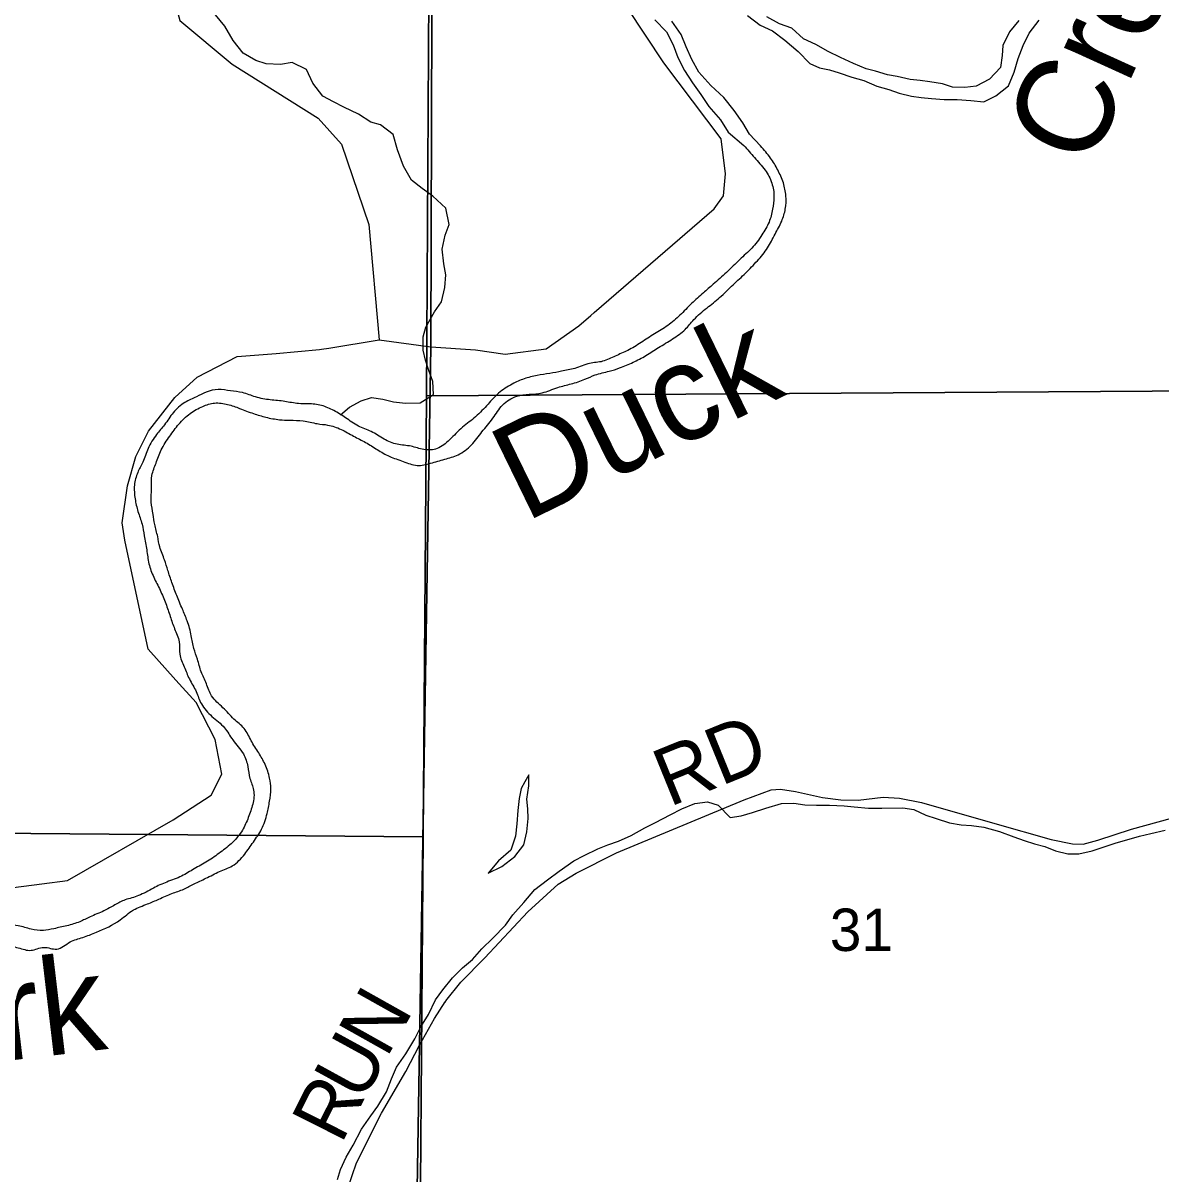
# Model space of a CAD drawing. Extents: x 2043100 to 2470832, y 443715 to 810583.
# Drawn here: x 2288721 to 2294648, y 588569 to 594559 of the extents above; entities that cross this region are included whole.
import ezdxf

# ---------------------------------------------------------------- set-up
doc = ezdxf.new("R2010")
doc.units = 0
for name, color, linetype in [('GM_X_Major_River', 7, 'Continuous'), ('GM_X_Major_River_Text', 7, 'Continuous'), ('GM_X_Minor_Lake', 7, 'Continuous'), ('GM_X_Minor_River', 7, 'Continuous'), ('GM_X_Section', 7, 'Continuous'), ('GM_X_Section_Text', 7, 'Continuous'), ('GM_X_State_Route', 7, 'Continuous'), ('GM_X_Township', 7, 'Continuous'), ('GM_X_Township_Road', 7, 'Continuous'), ('GM_X_Township_Road_Text', 7, 'Continuous')]:
    doc.layers.add(name, color=color, linetype=linetype)

msp = doc.modelspace()

# ---------------------------------------------------------------- linework, layer by layer
at = {"layer": 'GM_X_Major_River'}
for points in [[(2292495.1, 594598.7), (2292559.6, 594547.3), (2292623.9, 594518), (2292688.3, 594470.6), (2292758.9, 594411.3), (2292819.6, 594347.8), (2292869.8, 594326.3), (2292921.8, 594314.9), (2292971.9, 594299.4), (2293038.1, 594278.1), (2293100.2, 594260.7), (2293168.5, 594231.4), (2293230.6, 594214), (2293284.8, 594194.6), (2293348.9, 594179.2), (2293398.9, 594171.8), (2293452.9, 594166.3), (2293518.9, 594161), (2293586.9, 594161.8), (2293656.8, 594156.5), (2293724.9, 594149.2), (2293788.5, 594179.9), (2293853.8, 594232.7), (2293883, 594303.1), (2293904.2, 594375.4), (2293929.5, 594441.7), (2293960.7, 594506.2), (2294013.9, 594574.8)], [(2293820.1, 594390.5), (2293812.8, 594328.4), (2293755.5, 594267.7), (2293686, 594230.9), (2293626.1, 594224.2), (2293562.2, 594225.6), (2293510, 594243), (2293444, 594252.4), (2293394, 594259.8), (2293342, 594265.3), (2293273.9, 594280.6), (2293223.8, 594290.1), (2293161.7, 594309.4), (2293111.6, 594320.9), (2293047.3, 594348.3), (2292979.1, 594379.6), (2292914.8, 594410.9), (2292850.4, 594448.3), (2292786.2, 594477.7), (2292725.6, 594533.1), (2292661.5, 594554.4), (2292595.1, 594591.8)], [(2292011.8, 594575.6), (2292072.5, 594514.1), (2292107.2, 594446.4), (2292131.9, 594380.6), (2292166.6, 594312.9), (2292207.2, 594247.2), (2292251.9, 594187.6), (2292292.5, 594124), (2292353.2, 594054.5), (2292393.8, 593991.1), (2292475.4, 593922.2)], [(2292561.6, 593919.7), (2292504.6, 593980.6), (2292469.3, 594039.8), (2292424.6, 594103.4), (2292371.9, 594170.9), (2292303.3, 594234.2), (2292240.6, 594303.7), (2292203.9, 594369.3), (2292175.2, 594435.1), (2292148.6, 594498.9), (2292099.8, 594568.5)], [(2293908.1, 594571.7), (2293858.8, 594513.1), (2293823.6, 594442.6), (2293820.1, 594390.5)]]:
    msp.add_lwpolyline(points, dxfattribs=at)
for points in [[(2292475.4, 593922.2), (2292530.6, 593859), (2292585.8, 593793.8), (2292621, 593726.2), (2292632.3, 593654.2), (2292625.4, 593589.9), (2292606.5, 593523.4), (2292569.6, 593456.6), (2292516.7, 593387.5), (2292453.7, 593328.3), (2292384.8, 593260.9), (2292315.7, 593199.5), (2292264.4, 593154.5), (2292203.3, 593099.3), (2292142.3, 593038.1), (2292079.1, 592984.9), (2292009.8, 592941.5), (2291940.5, 592896.2), (2291871.1, 592854.9), (2291805.5, 592825.7), (2291739.9, 592798.5), (2291672, 592787.3), (2291594.3, 592761.9), (2291526.5, 592746.7), (2291464.6, 592735.6), (2291398.7, 592724.4), (2291330.9, 592707.2), (2291269.3, 592680), (2291198, 592632.7), (2291142.9, 592575.6), (2291078, 592510.3), (2291010.8, 592455), (2290941.9, 592389.6), (2290878.5, 592344.4), (2290808.5, 592339.2), (2290742.2, 592356.1), (2290669.9, 592366.8), (2290601.3, 592393.7), (2290534.5, 592432.7), (2290467.9, 592461.6), (2290401.1, 592504.6), (2290340.4, 592541.6), (2290275.8, 592568.6), (2290205.5, 592577.4), (2290155.4, 592578.5), (2290085.2, 592589.3), (2290008.9, 592598), (2289932.5, 592612.7), (2289864, 592635.6), (2289801.8, 592644.6), (2289737.6, 592651.5), (2289675.7, 592638.4), (2289624.1, 592613.4), (2289564.5, 592584.3), (2289503.3, 592531.1), (2289458.4, 592468.2), (2289417.2, 592417.3), (2289372.4, 592344.3), (2289345.6, 592273.7), (2289318.5, 592219.1), (2289301.6, 592154.6), (2289304.9, 592082.5), (2289320, 592016.6), (2289341.2, 591950.8), (2289352.3, 591890.8), (2289365.6, 591816.8), (2289376.8, 591744.8), (2289402.1, 591675.1), (2289435.3, 591607.5), (2289464.6, 591537.8), (2289487.8, 591470), (2289510.9, 591406.2), (2289534.1, 591338.5), (2289537.3, 591274.3), (2289560.4, 591208.6), (2289587.6, 591144.9), (2289622.8, 591079.3), (2289649.9, 591015.6), (2289705.1, 590950.4), (2289770.2, 590891.3), (2289813.4, 590827.9), (2289868.8, 590754.7), (2289891.9, 590688.9), (2289903, 590626.9), (2289922.1, 590567.1), (2289917.4, 590492.8), (2289894.6, 590424.3), (2289863.7, 590357.6), (2289812.7, 590294.5), (2289749.5, 590243.3), (2289682.2, 590196), (2289612.8, 590156.7), (2289547.4, 590119.4), (2289469.8, 590088), (2289400.2, 590056.7), (2289322.8, 590017.3), (2289253.1, 589996)], [(2289429.3, 589999.1), (2289496.9, 590028.3), (2289558.6, 590051.5), (2289612.2, 590078.5), (2289673.7, 590107.6), (2289745.2, 590142.9), (2289810.8, 590172.1), (2289875.8, 590233.4), (2289920.8, 590296.4), (2289963.7, 590363.3), (2289992.4, 590444), (2290005.2, 590508.4), (2290012.1, 590574.7), (2290005.2, 590628.7), (2289981.9, 590700.5), (2289948.8, 590760.1), (2289909.6, 590823.6), (2289872.5, 590887.1), (2289819.5, 590936.3), (2289762.4, 590995.5), (2289703.3, 591056.6), (2289676.1, 591120.3), (2289649, 591182), (2289629.8, 591247.9), (2289610.9, 591303.7), (2289597.7, 591369.6), (2289576.3, 591447.5), (2289551.2, 591509.2), (2289521.9, 591578.9), (2289496.7, 591646.6), (2289475.6, 591710.4), (2289458.6, 591764.3), (2289433.4, 591832), (2289422.5, 591886), (2289407.3, 591949.9), (2289398.4, 592001.9), (2289389.3, 592065.9), (2289390, 592138.1), (2289392.9, 592204.3), (2289413.8, 592268.9), (2289440.6, 592337.5), (2289485.4, 592408.5), (2289532.4, 592471.4), (2289591.5, 592526.6), (2289657, 592563.8), (2289718.8, 592581), (2289787, 592574.1), (2289849.4, 592553.2), (2289922, 592526.3), (2289986.4, 592507.4), (2290056.8, 592494.6), (2290110.9, 592491.5), (2290181, 592488.7), (2290253.4, 592473.9), (2290307.6, 592466.8), (2290378.1, 592444), (2290442.8, 592409), (2290505.5, 592376), (2290566.2, 592339), (2290628.9, 592304), (2290701.5, 592277.2), (2290773.9, 592256.3), (2290843.8, 592267.6), (2290917.6, 592288.9), (2290987.3, 592312.2), (2291056.5, 592363.5), (2291111.4, 592430.7), (2291168.2, 592501.8), (2291219.1, 592570.9), (2291292.4, 592616.3), (2291424.3, 592634.6), (2291505.9, 592662.1), (2291575.7, 592681.3), (2291647.4, 592704.7), (2291701.1, 592727.6), (2291774.8, 592747), (2291828.6, 592763.9), (2291898.2, 592793.2), (2291965.7, 592828.5), (2292031.1, 592869.7), (2292104.4, 592915.1), (2292169.6, 592964.4), (2292214.8, 593015.3), (2292283.8, 593076.7), (2292349, 593129.9), (2292419.9, 593197.3), (2292484.9, 593258.6), (2292545.9, 593321.8), (2292598.8, 593388.9), (2292637.7, 593459.8), (2292672.5, 593528.6), (2292691.4, 593591.1), (2292694.3, 593659.3), (2292681.1, 593727.2), (2292651.8, 593794.9), (2292614.7, 593856.4), (2292561.6, 593919.7)], [(2289253.1, 589996), (2289199.5, 589969), (2289141.9, 589937.9), (2289070.4, 589906.6), (2289016.7, 589881.6), (2288949, 589860.4), (2288881.2, 589845.2), (2288827.3, 589836.2), (2288763, 589843.1), (2288696.7, 589860), (2288646.5, 589863.2), (2288588.4, 589864.2), (2288526, 589883.2), (2288465.7, 589894.1), (2288407.5, 589901.1), (2288339.1, 589920), (2288268.6, 589942.9), (2288200.5, 589945.7), (2288136.1, 589958.6), (2288085.7, 589977.8), (2287952.3, 590051.7), (2287899.2, 590108.9), (2287859.9, 590178.4), (2287824.7, 590244), (2287787.5, 590311.5), (2287768.3, 590381.4), (2287725, 590448.8), (2287683.7, 590520.3), (2287662.6, 590584.1), (2287633.4, 590647.8), (2287606.2, 590717.5), (2287575, 590785.1), (2287533.8, 590848.6), (2287478.5, 590917.8), (2287429.3, 590985.1), (2287366, 591052.2), (2287313.1, 591099.4), (2287257.9, 591166.6), (2287191, 591213.6), (2287124.3, 591248.5), (2287055.7, 591273.4), (2286991.2, 591300.4), (2286916.7, 591323.2), (2286864.3, 591340.3), (2286792.2, 591337), (2286738.3, 591328.1), (2286666.6, 591308.8), (2286605.4, 591257.6), (2286537.8, 591224.3), (2286474.3, 591191.2), (2286421.5, 591122), (2286402.3, 591071.6), (2286389.5, 591003.2), (2286390.6, 590937), (2286397.8, 590869), (2286401, 590802.8), (2286404.2, 590734.7), (2286407.3, 590668.6), (2286406.4, 590604.4), (2286407.8, 590528.2), (2286404.9, 590460), (2286412.1, 590393.9), (2286423.4, 590322), (2286422.6, 590253.8), (2286419.7, 590189.5), (2286422.5, 590139.4), (2286415.7, 590073.2), (2286414.8, 590007), (2286402, 589936.6), (2286379.8, 589835.9), (2286367, 589765.5), (2286334.2, 589690.7), (2286311.2, 589634.2), (2286270.3, 589565.3), (2286235.2, 589510.5), (2286206.1, 589455.9), (2286164.9, 589405), (2286114, 589340), (2286073.1, 589275.1), (2286038, 589220.3), (2285977.1, 589149.1), (2285924.3, 589076), (2285851.4, 589006.6), (2285790.4, 588945.3), (2285733.3, 588892.2), (2285686.3, 588825.2), (2285639.2, 588772.3), (2285570.2, 588706.9), (2285509.2, 588647.7), (2285444.3, 588580.4)], [(2285417.4, 588451.6), (2286126.8, 589179.8), (2286173.7, 589250.8), (2286216.5, 589317.7), (2286257.3, 589390.6), (2286304.2, 589461.6), (2286341.2, 589518.4), (2286384.1, 589587.3), (2286442.2, 589700.6), (2286474.9, 589777.4), (2286482, 589829.7), (2286500.8, 589900.2), (2286513.5, 589976.6), (2286514.6, 590030.8), (2286515.7, 590080.9), (2286508.8, 590132.9), (2286511.7, 590195.1), (2286514.8, 590247.3), (2286503.5, 590319.3), (2286502.5, 590377.5), (2286505.6, 590427.7), (2286500.5, 590495.8), (2286487.2, 590565.7), (2286482.2, 590621.8), (2286477.3, 590675.8), (2286468.3, 590731.8), (2286461.1, 590799.9), (2286469.7, 590882.2), (2286476.4, 590956.6), (2286483.3, 591018.8), (2286516.1, 591093.6), (2286567.1, 591152.7), (2286628.5, 591191.8), (2286696.4, 591205), (2286764.3, 591214.2), (2286822.3, 591223.2), (2286882.2, 591230.3), (2286932.4, 591227.2), (2286996.5, 591222.3), (2287073.1, 591197.5), (2287141.9, 591154.6), (2287211, 591099.7), (2287266, 591044.5), (2287321.3, 590975.2), (2287376.6, 590904), (2287413.8, 590840.5), (2287473.1, 590769.3), (2287514.4, 590697.8), (2287555.6, 590632.4), (2287597.1, 590548.9), (2287634.2, 590489.3), (2287653.1, 590437.5), (2287656.1, 590381.4), (2287689.3, 590313.8), (2287728.5, 590250.3), (2287751.7, 590180.5), (2287777, 590110.8), (2287810.2, 590045.2), (2287873.3, 589984.1), (2287938, 589951.2), (2288008.8, 589910.3), (2288059.2, 589889.1), (2288192.6, 589823.2), (2288260.8, 589818.4), (2288315, 589811.3), (2288389.3, 589800.6), (2288451.4, 589795.6), (2288515.4, 589802.8), (2288577.5, 589799.8), (2288628.1, 589768.6), (2288696.6, 589745.7), (2288763, 589732.8), (2288828.8, 589748), (2288897, 589739.2), (2288966.5, 589776.5), (2289032.2, 589799.7), (2289103.8, 589827), (2289226.9, 589891.3), (2289296.1, 589942.6), (2289369.6, 589974), (2289429.3, 589999.1)]]:
    msp.add_spline(points, degree=3, dxfattribs=at)
at = {"layer": 'GM_X_Minor_Lake'}
for points in [[(2291143.7, 590133.7), (2291215.3, 590168.7), (2291282.8, 590221.7), (2291330, 590282.5), (2291345.2, 590348.8), (2291352.3, 590419.1), (2291349.6, 590469.2), (2291345, 590519.2), (2291356.1, 590589.6), (2291355.3, 590645.7), (2291335.4, 590609.7)], [(2291335.4, 590609.7), (2291316.2, 590575), (2291304.9, 590522.7), (2291297.7, 590460.5), (2291292.6, 590390.2), (2291285.4, 590326), (2291262.3, 590253.5), (2291196.9, 590198.5), (2291143.7, 590133.7)]]:
    msp.add_lwpolyline(points, dxfattribs=at)
at = {"layer": 'GM_X_Minor_River'}
for points in [[(2290672.2, 593899.8), (2290649.6, 593978.4), (2290583.3, 594030.1), (2290533.2, 594043.8), (2290469, 594085.4), (2290392.8, 594120.9), (2290338.7, 594148.6), (2290282.5, 594178.3), (2290230.1, 594246), (2290197.6, 594317.9), (2290123.4, 594353.5), (2290061.6, 594343.1), (2289987.6, 594346.6), (2289933.5, 594364.3), (2289867.3, 594401.9), (2289814.9, 594467.7), (2289772.4, 594543.5), (2289724, 594601.2)], [(2290375.4, 592520.2), (2290420.7, 592560.2), (2290482.4, 592593.1), (2290536.2, 592609.9), (2290594.5, 592600.6), (2290650.7, 592587.3), (2290712.9, 592580.1), (2290789, 592583.1), (2290858.6, 592626.1), (2290855.6, 592694.2), (2290834.9, 592750.1), (2290818.1, 592804), (2290805.4, 592855.9), (2290804.5, 592926.1), (2290819.9, 592976.4), (2290864.9, 593055.2), (2290900.3, 593107.8), (2290917.4, 593182.2), (2290922.5, 593248.4), (2290913.7, 593306.4), (2290904.7, 593382.5), (2290919.8, 593454.9), (2290941.1, 593511.3), (2290924, 593595.3), (2290855, 593658.5), (2290800.4, 593697.9), (2290743.7, 593741.3), (2290702.7, 593814.9), (2290672.2, 593899.8)], [(2290359.3, 588539.7), (2290374.7, 588592), (2290403.8, 588656.5), (2290441.1, 588719.2), (2290484.1, 588801.9), (2290533.3, 588870.7), (2290568.6, 588921.3), (2290613.7, 588996.1), (2290640.9, 589064.6), (2290666.1, 589125.1), (2290715.3, 589193.9), (2290762.4, 589272.7), (2290793.6, 589335.2), (2290832.8, 589397.9), (2290869.9, 589474.6), (2290907.3, 589527.2), (2290958.5, 589590), (2291009.9, 589640.8), (2291061.4, 589685.5), (2291110.8, 589740.3), (2291168.2, 589795.2), (2291233.4, 589864.2), (2291272.7, 589916.8), (2291330, 589981.7), (2291387.2, 590048.6), (2291452.6, 590099.6), (2291514.1, 590144.5), (2291589.6, 590197.6), (2291643.3, 590226.4), (2291714.9, 590261.4), (2291766.8, 590282.1), (2291822.6, 590300.9), (2291888.3, 590329.8), (2291959.9, 590370.8), (2292015.6, 590397.6), (2292091.2, 590438.7), (2292152.9, 590469.6), (2292220.7, 590496.5), (2292286.7, 590505.4), (2292341, 590488), (2292403.9, 590424.7), (2292461.9, 590433.5), (2292519.8, 590450.3), (2292589.6, 590473.2), (2292671.4, 590496.3), (2292735.5, 590499.2), (2292793.7, 590489.9), (2292853.8, 590488.7), (2292921.9, 590487.6)], [(2292921.9, 590487.6), (2292998.1, 590484.5), (2293050.3, 590479.2), (2293124.5, 590472.1), (2293194.6, 590473), (2293302.7, 590474.4), (2293361, 590465.2), (2293423.4, 590435.9), (2293477.8, 590418.6), (2293546.2, 590395.4), (2293606.4, 590386.2), (2293660.5, 590382.8), (2293724.7, 590373.7), (2293807.2, 590350.7), (2293881.7, 590323.6), (2293936, 590304.2), (2293988.3, 590286.9), (2294042.6, 590273.5), (2294099, 590250.2), (2294163.3, 590235), (2294219.4, 590235.7), (2294289.3, 590250.7), (2294357.1, 590273.6), (2294414.9, 590292.4), (2294470.8, 590307.1), (2294536.7, 590326), (2294594.6, 590340.8), (2294670.5, 590357.8)]]:
    msp.add_lwpolyline(points, dxfattribs=at)
at = {"layer": 'GM_X_Section'}
for points in [[(2295481.1, 597922.3), (2295412.2, 592648.9), (2290822.7, 592618.4), (2290839.6, 595604.2), (2290850.4, 597973.4)], [(2290839.6, 595604.2), (2290822.7, 592618.4), (2290804.8, 590323.2), (2285488.7, 590368.9), (2285527, 595624.4)], [(2295412.2, 592648.9), (2295360.3, 587319.9), (2290783.5, 587383.7), (2290804.8, 590323.2), (2290822.7, 592618.4)], [(2290804.8, 590323.2), (2290783.5, 587383.7), (2290759.7, 585082.7), (2285340.5, 585099.5), (2285488.7, 590368.9)]]:
    msp.add_lwpolyline(points, close=True, dxfattribs=at)
at = {"layer": 'GM_X_State_Route'}
for points in [[(2289517.3, 595772.2), (2289570, 595703.3), (2289542.7, 595406), (2289424, 594994.4), (2289537.8, 594571.9), (2289811.2, 594345.4), (2290258.2, 594064.5), (2290379.4, 593928.8), (2290522.4, 593509.9), (2290576.4, 592911)], [(2291696.4, 593052.2), (2292321.6, 593592.1), (2292369.6, 593660.4), (2292379.3, 593774.8), (2292356.8, 593957.1), (2292058.4, 594351.5), (2291867.9, 594640.6)], [(2290576.4, 592911), (2290576.4, 592911), (2290845.7, 592873.4), (2291077.8, 592857.7), (2291232.4, 592836.3), (2291445.2, 592863.4), (2291615.4, 592982.3), (2291678.9, 593037.1), (2291696.4, 593052.2)], [(2290313.1, 592867), (2290576.4, 592911)], [(2288400.1, 590025.1), (2288819, 590079.1), (2288953.5, 590096.3), (2289503.4, 590411), (2289701.1, 590539.6), (2289757, 590650), (2289722.3, 590830.5), (2289623.6, 591021.8), (2289517.7, 591139.6), (2289372.8, 591300.4), (2289250.9, 591868.3), (2289237.4, 591958.6), (2289265.7, 592150.2), (2289308.4, 592302.7), (2289374.4, 592434.5), (2289511.5, 592610.1), (2289629, 592716.2), (2289836.6, 592822.9), (2290039.9, 592839.1), (2290265.8, 592860.2), (2290276.4, 592860.8), (2290313.1, 592867)]]:
    msp.add_lwpolyline(points, dxfattribs=at)
at = {"layer": 'GM_X_Township'}
for points in [[(2309928.5, 582079.5), (2307256.1, 582121.7), (2303069.1, 582188), (2302644.1, 582194.8), (2297884.2, 582270.4), (2291370.4, 582373.3), (2290742.2, 582400.2), (2290717.9, 585069.1), (2290786.2, 589239.2), (2290845.7, 592873.4), (2290884.8, 606180.5), (2290908.6, 610788.9), (2290899.4, 614058.6), (2290899.6, 618866.7), (2291835.5, 618849.9), (2297253.5, 618752.7), (2300671.4, 618691.5), (2300678.9, 619573.7), (2300717.2, 624094), (2303047.6, 624077.4), (2305185.1, 624062.2), (2306889.7, 624048.2), (2310832.4, 624021.7)], [(2290908.6, 610788.9), (2290884.8, 606180.5), (2290845.7, 592873.4), (2290786.2, 589239.2), (2290717.9, 585069.1), (2289256.3, 585067), (2285480.9, 585061.6), (2284689.1, 585074.9), (2282808.1, 585106.6), (2281244.7, 585132.8)]]:
    msp.add_lwpolyline(points, dxfattribs=at)
at = {"layer": 'GM_X_Township_Road'}
for points in [[(2290920.3, 589464), (2290921.1, 589465.2), (2290924, 589469.6), (2291001.9, 589566.1), (2291125.9, 589692.9), (2291349.8, 589932.2), (2291507.9, 590077.1), (2291602, 590133.5), (2291812.3, 590240.4), (2292477.4, 590515.1), (2292617.7, 590567.6), (2292665.8, 590571.8), (2292744.1, 590559.9), (2292884.6, 590528.2), (2292980.9, 590516.4), (2293071.2, 590514.7), (2293201.5, 590529.1), (2293285.8, 590525.3), (2293400.2, 590501.5), (2293781.7, 590392.3), (2294076.8, 590308.8), (2294187.2, 590287), (2294243.4, 590285.2), (2294319.5, 590305.5), (2294493.9, 590364.1), (2294772.5, 590439.1)], [(2290413.4, 588495.2), (2290457.2, 588625.8), (2290588.8, 588884.9), (2290714.5, 589101.9), (2290786.2, 589239.2), (2290864.1, 589377.2), (2290920.3, 589464)]]:
    msp.add_lwpolyline(points, dxfattribs=at)

# ---------------------------------------------------------------- texts
at = {"layer": 'GM_X_Major_River_Text'}
for s, height, rotation, p in [('Creek', 499.94, 65.53536, (2294273.6, 593791.1)), ('Duck', 499.97, 26.03559, (2291335.2, 591958.4)), ('Fork', 499.98, 6.72554, (2287840.2, 589063.2))]:
    msp.add_text(s, height=height, rotation=rotation, dxfattribs=at).set_placement(p)
at = {"layer": 'GM_X_Section_Text'}
msp.add_text('31', height=220.83, rotation=0.00001, dxfattribs=at).set_placement((2292923.4, 589729.2))
at = {"layer": 'GM_X_Township_Road_Text'}
for s, rotation, p in [('RD', 22.16095, (2292086.7, 590477.1)), ('N', 60.72142, (2290614.4, 589167.1)), ('U', 61.3215, (2290488.1, 588936.2)), ('R', 63.23945, (2290378.4, 588718.5))]:
    msp.add_text(s, height=300, rotation=rotation, dxfattribs=at).set_placement(p)

doc.saveas('drawing.dxf')
